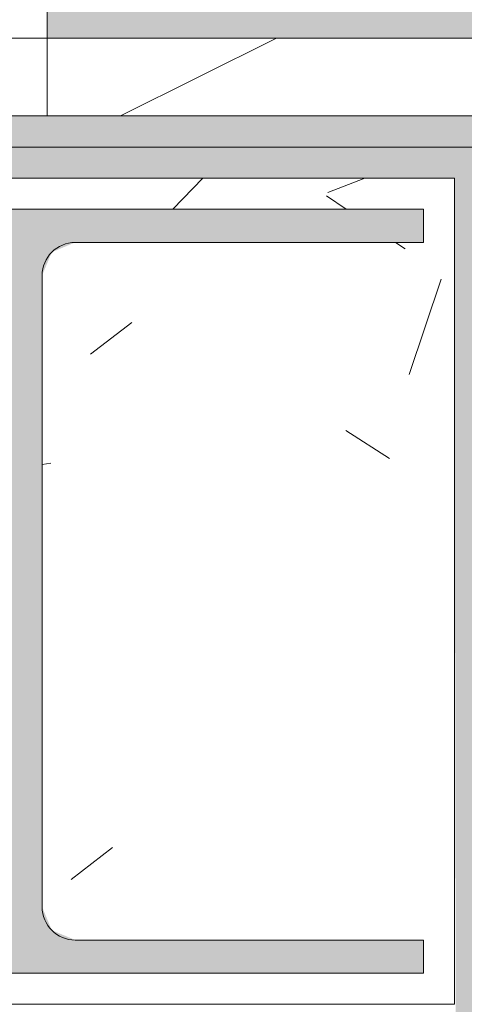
# Model space of a CAD drawing. Header units: millimetres. Extents: x 5980700 to 6194397, y -12939 to 2351883.
# Tile 284 of 587: x 6075810 to 6075953, y 1211 to 1528. Entities that reach past the tile are written whole.
import ezdxf

# ---------------------------------------------------------------- set-up
doc = ezdxf.new("R2010")
doc.units = ezdxf.units.MM
for name, color, linetype, lineweight in [('A-FLOR-PATT', 8, 'Continuous', 18), ('A-WALL', 113, 'Continuous', 18), ('A-WALL-PATT', 111, 'Continuous', 25), ('S-COLS', 52, 'Continuous', 9)]:
    doc.layers.add(name, color=color, linetype=linetype, lineweight=lineweight)
pattern_1 = [(216.87, (166.6, 416.5), (1249.498511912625, 833.0022321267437), [208.25, -1874.25]), (206.565, (416.5, 291.55), (-416.4997849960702, -416.4999353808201), [465.661, -465.661]), (198.435, (416.5, 83.3), (-832.9995359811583, -416.5008561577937), [263.4179999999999, -1053.671])]

# ---------------------------------------------------------------- blocks, each defined once
blk = doc.blocks.new('FX-PNC-PILAR-TP3 - FX-PNC-PILAR-TP01-4319920-PLANTA DE CAIMENTO DE PISOS - 1 PAV_')
at = {"layer": 'A-WALL-PATT', "lineweight": 5}
h = blk.add_hatch(dxfattribs=at)
h.set_pattern_fill('FP_108', color=135, style=0, pattern_type=2)
h.set_pattern_definition([(49.99999999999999, (2e-05, -3e-05), (364.3679291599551, -31.87829433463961), [38.1, -419.1]), (355, (2e-05, -3e-05), (-70.48585119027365, 382.1133031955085), [30.48, -335.28]), (100.451, (30.364, -2.657), (293.8850033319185, 350.2333756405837), [32.38, -356.18]), (46.184, (2e-05, 101.6), (542.1584806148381, -84.08582678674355), [57.15, -628.65]), (96.636, (45.18, 94.59299999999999), (474.8048986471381, 494.8554198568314), [48.57, -534.27]), (351.184, (2e-05, 101.6), (474.8101998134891, 494.8500824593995), [45.72, -502.92]), (21, (50.8, 76.2), (303.2284677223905, -204.530461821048), [38.1, -419.1]), (326, (50.8, 76.2), (123.6038908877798, 368.3760440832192), [30.48, -335.28]), (71.45100000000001, (76.069, 59.15600000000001), (426.8341253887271, 163.8427355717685), [32.38, -356.18]), (37.50000000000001, (2e-05, -3e-05), (6.176645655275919, 169.1101515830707), [16.764, -314.452, 16.764, -323.596, -336.55]), (37.50000000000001, (2e-05, -3e-05), (6.176645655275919, 169.1101515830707), [-671.576, 16.764, -319.786]), (7.499999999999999, (2e-05, -3e-05), (133.63887623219, 200.3614940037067), [16.764, -177.292, 16.764, -306.832, -128.27]), (7.499999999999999, (2e-05, -3e-05), (133.63887623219, 200.3614940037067), [-517.6519999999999, 16.764, -111.506]), (327.5, (-113.284, -3e-05), (271.1818188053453, -11.45836264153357), [16.764, -110.236, 16.764, -379.476, -525.78]), (327.5, (-113.284, -3e-05), (271.1818188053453, -11.45836264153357), [-523.24, 16.764, -509.016]), (317.5, (-164.084, -3e-05), (296.2585102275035, 50.85284694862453), [16.764, -148.336, 16.764, -246.38, -373.38]), (317.5, (-164.084, -3e-05), (296.2585102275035, 50.85284694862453), [-428.244, 16.764, -356.616])])
h.paths.add_polyline_path([(-16491.62223936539, 1211.158178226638), (-16315.61664668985, 1211.158178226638), (-16315.61664668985, 1477.158178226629), (-16581.61301173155, 1477.069131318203), (-16580.58597275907, 1467.158178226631), (-16325.61664668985, 1467.158178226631), (-16325.61664668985, 1456.458178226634), (-16437.56664668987, 1456.458178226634), (-16445.13268924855, 1453.324220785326), (-16448.26664668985, 1445.758178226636), (-16448.26664668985, 1242.558178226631), (-16445.13268924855, 1234.992135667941), (-16437.56664668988, 1231.858178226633), (-16325.61664668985, 1231.858178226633), (-16325.61664668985, 1221.158178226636), (-16581.61301173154, 1221.047058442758), (-16581.28952597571, 1211.158178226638)])
h.paths.add_polyline_path([(-16481.62223936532, 1231.858178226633), (-16469.66301173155, 1231.858178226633), (-16462.09590451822, 1234.994705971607), (-16458.96301173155, 1242.558178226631), (-16458.96664668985, 1445.766953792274), (-16462.10060413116, 1453.324220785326), (-16471.62223936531, 1456.458178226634), (-16581.61301173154, 1456.45429614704), (-16581.45914200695, 1231.858178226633), (-16491.61587018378, 1231.860264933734)])
at = {"layer": 'A-WALL', "color": 250, "lineweight": 5}
for p, q in [((-16447.29821606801, 1477.158178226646), (-16471.62223936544, 1477.158178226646)), ((-16315.61664668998, 1477.158178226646), (-16447.29821606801, 1477.158178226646)), ((-16315.61664668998, 1211.158178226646), (-16315.61664668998, 1477.158178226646)), ((-16460.28390427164, 1211.158178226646), (-16315.61664668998, 1211.158178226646))]:
    blk.add_line(p, q, dxfattribs=at)
at = {"layer": 'A-WALL', "color": 130, "lineweight": 9}
for p, q in [((-16471.62223936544, 1467.158178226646), (-16443.01888191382, 1467.158178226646)), ((-16443.01888191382, 1467.158178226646), (-16325.61664668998, 1467.158178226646)), ((-16325.61664668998, 1467.158178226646), (-16325.61664668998, 1456.458178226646)), ((-16325.61664668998, 1456.458178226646), (-16437.56664668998, 1456.458178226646)), ((-16448.26664668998, 1445.758178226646), (-16448.26664668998, 1242.558178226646)), ((-16437.56664668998, 1231.858178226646), (-16325.61664668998, 1231.858178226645)), ((-16325.61664668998, 1231.858178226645), (-16325.61664668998, 1221.158178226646)), ((-16325.61664668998, 1221.158178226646), (-16462.2535164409, 1221.158178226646))]:
    blk.add_line(p, q, dxfattribs=at)
for centre, start, end in [((-16437.56664668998, 1445.758178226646), 90, 180), ((-16437.56664668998, 1242.558178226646), 180, 269.9999999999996)]:
    blk.add_arc(centre, 10.70000000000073, start, end, dxfattribs=at)
blk = doc.blocks.new('BE-PMSa-MOD-ARQ-CONEXAODOFUTURO-EX-000-R_rvt-2-PLANTA DE CAIMENTO DE PISOS - 1 PAV_')
at = {"layer": 'A-FLOR-PATT', "lineweight": 5}
h = blk.add_hatch(dxfattribs=at)
h.set_pattern_fill('FP_100', color=133, style=0, pattern_type=2)
h.set_pattern_definition([(49.99999999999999, (0, 0), (182.184668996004, -15.93908553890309), [19.05, -209.55]), (355, (0, 0), (-35.24242749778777, 191.0566080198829), [15.24, -167.64]), (100.451, (15.182, -1.328), (146.9425016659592, 175.1166878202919), [16.19, -178.09]), (46.184, (0, 50.8), (271.0788941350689, -42.04327417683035), [28.575, -314.325]), (96.636, (22.59, 47.297), (237.4025071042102, 247.4272132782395), [24.285, -267.135]), (351.184, (0, 50.8), (237.404605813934, 247.4251178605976), [22.86, -251.46]), (21, (25.4, 38.1), (151.6148798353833, -102.2655185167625), [19.05, -209.55]), (326, (25.4, 38.1), (61.80235996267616, 184.1877424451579), [15.24, -167.64]), (71.45100000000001, (38.035, 29.578), (213.4170626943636, 81.92136778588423), [16.19, -178.09]), (37.50000000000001, (0, 0), (3.08832282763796, 84.55507579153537), [8.382, -157.226, 8.382, -161.798, -168.275]), (37.50000000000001, (0, 0), (3.08832282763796, 84.55507579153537), [-335.788, 8.382, -159.893]), (7.499999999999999, (0, 0), (66.81943811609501, 100.1807470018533), [8.382, -88.646, 8.382, -153.416, -64.135]), (7.499999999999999, (0, 0), (66.81943811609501, 100.1807470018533), [-258.826, 8.382, -55.753]), (327.5, (-56.642, 0), (135.5904877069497, -5.7289126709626), [8.382, -55.118, 8.382, -189.738, -262.89]), (327.5, (-56.642, 0), (135.5904877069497, -5.7289126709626), [-261.62, 8.382, -254.508]), (317.5, (-82.042, 0), (148.1288864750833, 25.42676126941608), [8.382, -74.168, 8.382, -123.19, -186.69]), (317.5, (-82.042, 0), (148.1288864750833, 25.42676126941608), [-214.122, 8.382, -178.308])])
h.paths.add_polyline_path([(-1916.114845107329, -8177.825683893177), (-1683.614845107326, -8177.825683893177), (-1683.614845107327, -1915.841005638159), (-3033.614845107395, -1915.841005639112), (-3033.614845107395, -1900.841005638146), (-3933.614845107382, -1900.841005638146), (-3933.614845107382, -2050.841005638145), (-1818.614845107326, -2050.841005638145), (-1818.614845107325, -8042.852683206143), (-4146.617820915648, -8042.852683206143), (-4146.617820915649, -4063.841794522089), (-3970.61666258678, -4063.841794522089), (-3970.61666258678, -3457.84179452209), (-4146.617820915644, -3457.84179452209), (-4146.617820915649, -2138.841794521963), (-3970.61666258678, -2138.841794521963), (-3970.61666258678, -2050.841005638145), (-3963.614845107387, -2050.841005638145), (-3963.614845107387, -1900.841005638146), (-3973.614845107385, -1900.841005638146), (-3973.614845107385, -1915.841005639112), (-4105.616662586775, -1915.841005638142), (-4105.616662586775, -2003.84179452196), (-4281.617820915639, -2003.84179452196), (-4281.617820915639, -3592.841794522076), (-4105.61666258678, -3592.841794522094), (-4105.61666258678, -3928.841794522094), (-4281.617820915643, -3928.841794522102), (-4281.615120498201, -8177.82568389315), (-1916.459753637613, -8177.825683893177)])
h.paths.add_polyline_path([(8258.385255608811, -8167.825683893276), (15620.8643440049, -8167.825683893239), (15620.86434400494, -1925.841005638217), (12311.88333741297, -1925.841005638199), (12311.88333741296, -2018.841794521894), (11955.88333741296, -2018.841794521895), (11955.88333741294, -1925.841005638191), (9541.385154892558, -1925.841005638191), (9541.385154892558, -1915.841005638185), (9491.385154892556, -1915.841005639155), (9491.385154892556, -1900.841005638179), (8591.38515489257, -1900.841005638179), (8591.38515489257, -2050.841005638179), (11830.88333741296, -2050.841005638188), (11830.88333741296, -2143.841794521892), (12436.88333741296, -2143.841794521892), (12436.88333741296, -2050.841005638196), (15495.86434400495, -2050.841005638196), (15495.86434400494, -8042.825683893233), (8383.385255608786, -8042.825683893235), (8383.385255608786, -4063.841794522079), (8559.379702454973, -4063.841794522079), (8559.379702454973, -3457.841794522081), (8383.385255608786, -3457.84179452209), (8383.385255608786, -2138.841794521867), (8559.379702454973, -2138.84179452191), (8559.379702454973, -2050.841005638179), (8561.385154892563, -2050.753085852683), (8561.385154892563, -1900.841005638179), (8551.38515489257, -1900.841005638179), (8551.38515489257, -1915.841005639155), (8501.385154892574, -1915.841005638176), (8501.385154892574, -1925.841005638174), (8434.379702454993, -1925.841005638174), (8434.379702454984, -2013.841794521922), (8258.385255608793, -2013.841794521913), (8258.385255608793, -3582.841794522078), (8434.379702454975, -3582.841794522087), (8434.379702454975, -3938.841794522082), (8258.385255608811, -3938.841794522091), (8258.385255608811, -8156.700611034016)])
h.paths.add_polyline_path([(19984.7546155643, -8167.825683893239), (20089.38682609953, -8167.825683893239), (20089.38682609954, -5194.841794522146), (19913.3833374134, -5194.841794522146), (19913.3833374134, -4838.841794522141), (20089.38682609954, -4838.841794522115), (20089.38682609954, -2013.84179452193), (19913.3833374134, -2013.841794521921), (19913.3833374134, -1657.841794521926), (20089.38682609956, -1657.841794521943), (20089.38682609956, 1166.158205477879), (19913.38333741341, 1166.158205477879), (19913.38333741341, 1522.158205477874), (20089.38682609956, 1522.158205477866), (20089.38682609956, 4296.158205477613), (19913.38333741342, 4296.15820547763), (19913.3833374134, 4461.658994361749), (15971.88333741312, 4461.658994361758), (15971.88333741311, 4296.15820547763), (15800.86434400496, 4296.15820547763), (15800.86434400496, -605.8410056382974), (15790.86434400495, -605.8410056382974), (15790.86434400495, -655.841005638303), (15775.86434400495, -655.841005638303), (15775.86434400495, -1555.841005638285), (16091.88333741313, -1555.841005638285), (16091.88333741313, -1527.841794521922), (15925.86434400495, -1527.841794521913), (15925.86434400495, 4171.158205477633), (16096.88333741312, 4171.158205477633), (16097.48518693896, 4336.658994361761), (19788.38333741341, 4336.658994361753), (19788.38333741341, 4171.158205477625), (19964.38682609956, 4171.158205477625), (19964.38682609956, 1647.158205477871), (19788.38333741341, 1647.158205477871), (19788.38333741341, 1041.158205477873), (19964.38682609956, 1041.158205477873), (19964.38682609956, -1532.84179452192), (19788.38333741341, -1532.84179452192), (19788.38333741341, -2138.841794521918), (19964.38682609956, -2138.841794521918), (19964.38682609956, -4713.841794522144), (19788.3833374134, -4713.841794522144), (19788.3833374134, -5319.841794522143), (19964.38682609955, -5319.841794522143), (19964.38682609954, -8042.82568389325), (15925.86434400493, -8042.825683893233), (15925.86434400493, -2143.841794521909), (16091.88333741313, -2143.841794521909), (16091.88333741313, -1585.841005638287), (15775.86434400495, -1585.841005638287), (15775.86434400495, -1595.841005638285), (15790.86434400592, -1595.841005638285), (15790.86434400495, -1652.84179452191), (15966.88333741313, -1653.220801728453), (15966.88333741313, -2018.84179452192), (15800.86434400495, -2018.841794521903), (15800.86434400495, -8167.825683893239), (19925.14432074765, -8167.825683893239)])
h.paths.add_polyline_path([(-5690.728343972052, -8167.825683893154), (-4451.617820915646, -8167.825683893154), (-4451.617820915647, -1925.841005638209), (-4506.114845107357, -1925.84100563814), (-4506.114845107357, -1915.841005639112), (-4536.11484510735, -1915.841005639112), (-4536.11484510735, -1900.841005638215), (-4546.114845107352, -1900.841005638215), (-4546.114845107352, -2740.841005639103), (-4536.114845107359, -2740.841005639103), (-4536.114845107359, -2751.8410056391), (-4516.109778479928, -2751.8410056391), (-4516.109778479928, -2640.8410056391), (-4497.109778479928, -2640.8410056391), (-4497.109778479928, -2770.841005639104), (-4536.114845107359, -2770.841005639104), (-4536.114845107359, -2780.841005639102), (-4546.114845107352, -2780.841005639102), (-4546.114845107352, -2820.841005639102), (-4576.114845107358, -2820.841005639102), (-4576.617820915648, -8042.852683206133), (-11628.61484510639, -8042.852683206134), (-11628.6148451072, -2138.841794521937), (-11585.61666258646, -2138.841794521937), (-11585.61666258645, -2050.841005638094), (-8474.116662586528, -2050.841005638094), (-8474.116662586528, -2138.841794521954), (-7858.116662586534, -2138.841794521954), (-7858.116662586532, -2050.841005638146), (-4576.617820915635, -2050.841005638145), (-4576.617820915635, -1900.841005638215), (-5476.114845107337, -1900.841005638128), (-5476.114845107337, -1915.841005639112), (-5528.614845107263, -1915.841005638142), (-5528.614845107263, -1925.841005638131), (-7983.116662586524, -1925.841005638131), (-7983.116662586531, -2013.841794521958), (-8324.11666258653, -2013.841794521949), (-8324.11666258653, -2003.841794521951), (-8339.116662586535, -2003.84179452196), (-8339.116662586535, -1925.841005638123), (-11720.61666258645, -1925.841005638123), (-11720.61666258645, -2003.841794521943), (-11753.61484510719, -2003.841794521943), (-11753.61034441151, -8167.825683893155), (-5985.163661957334, -8167.825683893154)])
h.paths.add_polyline_path([(-15701.5291554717, -8167.825683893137), (-11933.6148451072, -8167.825683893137), (-11933.6148451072, -2013.841794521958), (-12076.61666258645, -2013.841794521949), (-12076.61666258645, -1657.841794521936), (-11923.61484510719, -1657.841794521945), (-11923.61484510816, -1515.8410056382), (-11908.61484510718, -1515.8410056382), (-11908.61484510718, -1505.841005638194), (-12058.61484510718, -1505.841005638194), (-12058.61484510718, -1532.841794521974), (-12201.61666258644, -1532.841794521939), (-12201.61666258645, -2138.841794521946), (-12058.61484510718, -2138.841794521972), (-12058.61484510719, -8042.851795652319), (-16321.61588608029, -8042.826571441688), (-16321.61588608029, -5319.841794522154), (-16145.61666258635, -5319.841794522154), (-16145.61666258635, -4713.841794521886), (-16321.61588608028, -4713.681888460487), (-16321.61588608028, -2138.84179452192), (-16145.61666258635, -2138.841794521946), (-16145.61666258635, -1532.841794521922), (-16321.61588608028, -1532.841794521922), (-16321.61588608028, 1041.158205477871), (-16145.61666258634, 1041.158205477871), (-16145.61666258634, 1647.158205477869), (-16321.61588608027, 1647.158205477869), (-16321.61588608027, 4171.158205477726), (-16145.61666258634, 4171.158205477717), (-16145.61666258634, 4336.658994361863), (-12201.61666258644, 4336.658994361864), (-12201.61666258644, 4171.158205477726), (-12058.61484510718, 4171.158205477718), (-12058.61484510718, -1475.841005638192), (-11908.61484510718, -1475.841005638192), (-11908.61484510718, -575.8410056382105), (-11923.61484510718, -575.8410056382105), (-11923.61484510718, -525.8410056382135), (-11933.61484510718, -525.8410056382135), (-11933.61484510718, 4296.158205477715), (-12076.61666258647, 4296.158205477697), (-12076.61666258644, 4461.658994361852), (-16270.61666258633, 4461.658994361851), (-16270.61666258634, 4296.158205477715), (-16446.62225526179, 4296.158205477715), (-16446.61588608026, 1522.158205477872), (-16270.61666258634, 1522.158205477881), (-16270.61666258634, 1166.158205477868), (-16446.62225526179, 1166.158205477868), (-16446.61588608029, -1657.841794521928), (-16270.61666258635, -1657.841794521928), (-16270.61666258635, -2013.841794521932), (-16446.6222552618, -2013.841794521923), (-16446.61588608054, -4838.841794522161), (-16270.61666258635, -4838.841794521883), (-16270.61666258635, -5194.841794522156), (-16446.62225526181, -5194.841794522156), (-16446.61573815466, -8167.825683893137), (-15735.98765560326, -8167.825683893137)])
h.paths.add_polyline_path([(8551.38515489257, -1770.841005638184), (9491.385154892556, -1770.841005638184), (9491.385154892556, -1755.841005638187), (9630.135154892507, -1755.841005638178), (9630.135154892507, -1740.841005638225), (11880.13515489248, -1741.712957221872), (11880.13515489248, -1755.841005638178), (11965.88333741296, -1755.841005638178), (11965.88333741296, -1662.841794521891), (12301.88333741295, -1662.841794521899), (12301.88333741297, -1755.841005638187), (12713.6541483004, -1755.841005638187), (12713.6541483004, -1740.841005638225), (14963.65414830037, -1741.712957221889), (14963.65414830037, -1755.841005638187), (15630.86434400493, -1755.841005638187), (15630.86434400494, -1595.841005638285), (15645.86434400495, -1595.841005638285), (15645.86434400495, -655.841005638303), (15630.86434400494, -655.841005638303), (15630.86434400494, -29.5925127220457), (15087.63515489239, -29.59251272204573), (15087.63515489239, -44.5925127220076), (12837.63515489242, -43.72056113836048), (12837.63515489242, -29.59251272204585), (11880.13515489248, -29.5925127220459), (11880.13515489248, -44.59251272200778), (9630.135154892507, -43.72056113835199), (9630.135154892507, -29.59251272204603), (9408.885154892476, -29.59251272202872), (9408.885154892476, -14.5925127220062), (8468.885154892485, -14.59251272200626), (8468.885154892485, -29.59251272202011), (8008.885154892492, -29.59251272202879), (8008.885154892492, -14.59251272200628), (7068.885154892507, -14.65234280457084), (7068.885154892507, -29.59251272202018), (4511.785154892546, -29.59251272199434), (4511.785154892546, 3549.158994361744), (3951.785154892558, 3549.158994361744), (3951.785154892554, 4471.658994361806), (2159.383337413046, 4471.658994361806), (2159.383337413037, 4306.158205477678), (1813.383337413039, 4306.15820547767), (1813.383337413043, 4471.658994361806), (284.8931309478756, 4471.658994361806), (284.8931309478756, 4486.658994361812), (77.29277039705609, 4486.658994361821), (77.29277039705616, 3238.903506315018), (70.48333741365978, 3238.903506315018), (70.48333741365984, 2137.158205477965), (121.3819838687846, 2137.158205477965), (121.3819838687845, 3231.348105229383), (111.0710947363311, 3241.658994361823), (106.381983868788, 3259.158994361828), (111.0710947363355, 3276.658994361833), (124.1088842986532, 3289.53068128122), (143.3753948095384, 3293.624861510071), (158.8819838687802, 3289.469883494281), (171.692873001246, 3276.658994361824), (176.3819838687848, 3259.158994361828), (171.692873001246, 3241.658994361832), (161.3819838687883, 3231.348105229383), (161.3819838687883, 2137.158205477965), (220.483337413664, 2137.158205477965), (220.4833374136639, 4336.658994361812), (1678.38333741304, 4336.658994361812), (1678.38333741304, 4171.158205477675), (2294.38333741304, 4171.158205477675), (2294.38333741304, 4336.658994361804), (3816.785154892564, 4336.658994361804), (3816.785154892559, 3414.158994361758), (4376.785154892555, 3414.158994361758), (4376.785154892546, -164.5925127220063), (15495.86434400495, -164.5925127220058), (15495.86434400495, -1620.841005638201), (12436.88333741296, -1620.841005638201), (12436.88333741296, -1527.841794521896), (11830.88333741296, -1527.841794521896), (11830.88333741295, -1620.841005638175), (8559.379702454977, -1620.841005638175), (8559.379702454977, -1532.841794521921), (7943.379702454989, -1532.841794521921), (7943.379702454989, -1620.841005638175), (2289.383337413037, -1620.841005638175), (2289.383337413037, -1527.841794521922), (2261.385126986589, -1527.841794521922), (2261.385126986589, -1770.841005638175), (3121.385126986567, -1770.841005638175), (3121.385126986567, -1755.8410056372), (4481.585154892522, -1755.841005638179), (4481.585154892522, -1770.841005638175), (5321.585154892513, -1770.841005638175), (5321.585154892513, -1755.841005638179), (7021.385154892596, -1755.841005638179), (7021.385154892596, -1770.841005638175), (7961.385154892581, -1770.841005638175), (7961.385154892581, -1755.841005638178), (8078.379702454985, -1755.841005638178), (8078.379702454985, -1667.841794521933), (8424.379702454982, -1667.841794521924), (8424.379702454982, -1755.841005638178), (8551.38515489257, -1755.841005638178)])
h.paths.add_polyline_path([(2231.385126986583, -1770.841005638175), (2231.385126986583, -1527.841794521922), (1766.385126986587, -1527.841794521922), (1766.385126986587, -1770.841005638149), (1776.385126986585, -1770.841005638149), (1776.385126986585, -1755.8410056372), (1818.383337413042, -1755.841005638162), (1818.383337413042, -1662.841794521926), (2154.383337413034, -1662.841794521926), (2154.383337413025, -1755.84100563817), (2221.385126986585, -1755.841005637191), (2221.385126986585, -1770.841005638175)])
h.paths.add_polyline_path([(-3963.614845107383, -1770.84100563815), (-3033.614845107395, -1770.84100563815), (-3033.614845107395, -1755.841005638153), (-1418.814900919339, -1755.841005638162), (-1418.814900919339, -1770.841005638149), (-578.8149009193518, -1770.841005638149), (-578.8149009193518, -1755.841005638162), (876.3851269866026, -1755.841005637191), (876.3851269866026, -1770.841005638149), (1736.38512698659, -1770.841005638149), (1736.38512698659, -1527.841794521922), (1683.383337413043, -1527.841794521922), (1683.383337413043, -1620.841005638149), (-3970.616662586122, -1620.84100563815), (-3970.61666258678, -1532.841794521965), (-4586.616662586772, -1532.841794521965), (-4586.616662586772, -1620.841005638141), (-7858.116662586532, -1620.841005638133), (-7858.116662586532, -1532.841794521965), (-8474.116662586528, -1532.841794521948), (-8474.116662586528, -1620.841005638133), (-11585.61666258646, -1620.841005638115), (-11585.61666258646, -1532.841794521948), (-11628.61484510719, -1532.841794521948), (-11628.61484510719, -164.6103600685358), (220.4833374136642, -164.6103600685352), (220.4833374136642, -29.61036006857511), (-2321.114845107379, -29.61036006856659), (-2321.114845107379, -14.61036006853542), (-3061.114845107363, -14.61036006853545), (-3061.114845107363, -29.61036006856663), (-3320.616662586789, -29.61036006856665), (-3320.616662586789, -14.61036006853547), (-4060.616662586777, -14.61036006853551), (-4060.616662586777, -29.61036006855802), (-4536.114845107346, -29.61036006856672), (-4536.114845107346, -14.61036006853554), (-5476.114845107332, -14.61036006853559), (-5476.114845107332, -29.6103600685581), (-5636.114845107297, -29.61036006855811), (-5636.114845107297, -44.61036006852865), (-7886.11484510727, -43.73840848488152), (-7886.11484510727, -29.61036006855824), (-8872.364845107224, -29.61036006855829), (-8872.364845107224, -44.6103600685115), (-11122.3648451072, -43.73840848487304), (-11122.3648451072, -29.61036006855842), (-11763.61484510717, -29.61036006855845), (-11763.61484510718, -575.8410056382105), (-11778.61484510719, -575.8410056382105), (-11778.61484510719, -1515.8410056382), (-11763.61484510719, -1515.8410056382), (-11763.61484510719, -1667.841794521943), (-11720.61666258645, -1667.841794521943), (-11720.61666258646, -1755.841005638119), (-11122.36484510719, -1755.841005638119), (-11122.36484510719, -1740.841005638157), (-8872.36484510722, -1741.712957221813), (-8872.36484510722, -1755.841005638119), (-8339.116662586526, -1755.841005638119), (-8339.116662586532, -1667.841794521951), (-7993.116662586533, -1667.841794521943), (-7993.116662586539, -1755.841005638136), (-7886.114845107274, -1755.841005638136), (-7886.114845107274, -1740.841005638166), (-5636.114845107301, -1741.712957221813), (-5636.114845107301, -1755.841005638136), (-5476.114845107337, -1755.841005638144), (-5476.114845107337, -1770.841005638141), (-4536.11484510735, -1770.841005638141), (-4536.11484510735, -1755.841005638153), (-4451.616662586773, -1755.841005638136), (-4451.616662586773, -1667.84179452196), (-4105.616662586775, -1667.84179452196), (-4105.616662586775, -1755.841005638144), (-3973.614845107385, -1755.841005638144), (-3973.614845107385, -1770.84100563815)])
h.paths.add_polyline_path([(-5396.293025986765, 115.3896399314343), (-4576.11484510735, 115.3896399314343), (-4576.11484510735, 431.4034837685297), (-4586.616662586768, 431.4034837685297), (-4586.616662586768, 265.3896399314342), (-11628.61484510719, 265.3896399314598), (-11628.61484510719, 4171.158205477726), (-11585.61666258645, 4171.158205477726), (-11585.61666258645, 4336.658994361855), (-8474.116662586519, 4336.658994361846), (-8474.116662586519, 4171.158205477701), (-7858.116662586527, 4171.158205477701), (-7858.116662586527, 4336.658994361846), (-4586.616662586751, 4336.658994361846), (-4586.616662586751, 4171.158205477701), (-4538.614845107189, 4171.158205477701), (-4538.614845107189, 2287.158205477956), (-4586.616662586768, 2287.158205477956), (-4586.616662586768, 1681.158205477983), (-4538.614845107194, 1681.158205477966), (-4538.614845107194, 995.3896399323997), (-4536.114845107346, 995.3896399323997), (-4536.114845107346, 985.3896399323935), (-4497.109778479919, 985.3896399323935), (-4497.109778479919, 855.3896399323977), (-4516.109778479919, 855.3896399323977), (-4516.109778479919, 966.3896399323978), (-4536.114845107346, 966.3896399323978), (-4536.114845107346, 955.3896399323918), (-4538.614845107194, 955.3896399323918), (-4538.614845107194, 431.4034837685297), (-4546.114845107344, 431.4034837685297), (-4546.114845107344, 115.3896399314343), (-4536.114845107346, 115.3896399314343), (-4536.114845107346, 130.3896399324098), (-4486.114845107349, 130.3896399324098), (-4486.114845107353, 140.3896399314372), (-4461.616662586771, 140.3896399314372), (-4461.616662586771, 306.4034837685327), (-4413.614845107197, 306.4034837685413), (-4413.614845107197, 1806.158205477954), (-4461.616662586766, 1806.158205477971), (-4461.616662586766, 2162.158205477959), (-4413.614845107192, 2162.158205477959), (-4413.614845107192, 4296.158205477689), (-4461.616662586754, 4296.158205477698), (-4461.616662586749, 4461.658994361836), (-7983.116662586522, 4461.658994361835), (-7983.116662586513, 4296.158205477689), (-8349.116662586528, 4296.158205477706), (-8349.116662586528, 4461.658994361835), (-11710.61666258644, 4461.658994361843), (-11710.61666258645, 4296.158205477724), (-11753.61484510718, 4296.158205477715), (-11753.61484510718, 140.3896399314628), (-5526.11484510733, 140.3896399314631), (-5526.11484510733, 130.3896399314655), (-5476.114845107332, 130.3896399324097), (-5476.114845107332, 115.3896399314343), (-5466.11484510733, 115.3896399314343)])
h.paths.add_polyline_path([(8478.885154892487, 115.4074872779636), (8478.885154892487, 431.4034837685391), (8378.385255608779, 431.4034837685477), (8378.385255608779, 1037.158205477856), (8561.383337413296, 1037.158205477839), (8561.383337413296, 1651.158205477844), (8378.385255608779, 1651.158205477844), (8378.385255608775, 4171.158205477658), (8559.383337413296, 4171.158205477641), (8559.383337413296, 4336.658994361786), (11825.88333741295, 4336.658994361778), (11825.88333741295, 4171.158205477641), (12441.88333741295, 4171.158205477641), (12441.88333741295, 4336.658994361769), (15495.86434400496, 4336.65899436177), (15495.86434400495, 265.4074872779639), (8559.379702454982, 265.4074872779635), (8559.379702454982, 431.4034837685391), (8508.885154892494, 431.4034837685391), (8508.885154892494, 115.4074872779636), (9408.885154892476, 115.4074872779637), (9408.885154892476, 130.4074872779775), (9438.885154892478, 130.4074872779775), (9438.885154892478, 140.4074872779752), (15620.86434400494, 140.4074872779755), (15620.86434400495, 4461.658994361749), (12316.88333741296, 4461.658994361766), (12316.88333741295, 4296.158205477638), (11950.88333741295, 4296.158205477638), (11950.88333741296, 4461.658994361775), (8434.383337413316, 4461.658994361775), (8434.383337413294, 4296.158205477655), (8253.385255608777, 4296.158205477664), (8253.385255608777, 1526.158205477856), (8436.383337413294, 1526.158205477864), (8436.383337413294, 1162.158205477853), (8253.385255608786, 1162.158205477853), (8253.385255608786, 306.4034837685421), (8434.379702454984, 306.4034837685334), (8434.379702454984, 140.4074872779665), (8438.885154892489, 140.4074872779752), (8438.885154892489, 130.4074872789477), (8468.885154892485, 130.4074872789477), (8468.885154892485, 115.4074872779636)])
h.paths.add_polyline_path([(7078.885154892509, 115.4074872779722), (7968.885154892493, 115.4074872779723), (7968.885154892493, 955.4074872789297), (7958.885154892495, 955.4074872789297), (7958.885154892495, 966.4074872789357), (7948.385255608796, 966.4074872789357), (7948.385255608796, 265.4074872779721), (4806.785154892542, 265.4074872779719), (4806.785154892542, 4336.658994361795), (7948.385255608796, 4336.658994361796), (7948.385255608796, 985.4074872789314), (7958.885154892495, 985.4074872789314), (7958.885154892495, 995.4074872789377), (7968.885154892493, 995.4074872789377), (7968.885154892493, 1035.407487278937), (7998.885154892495, 1035.407487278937), (7998.885154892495, 995.4074872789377), (8008.885154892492, 995.4074872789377), (8008.885154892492, 985.4074872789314), (8047.890221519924, 985.4074872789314), (8047.890221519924, 855.4074872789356), (8028.890221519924, 855.4074872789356), (8028.890221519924, 966.4074872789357), (8008.885154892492, 966.4074872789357), (8008.885154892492, 955.4074872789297), (7998.885154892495, 955.4074872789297), (7998.885154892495, 115.4074872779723), (8008.885154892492, 115.4074872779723), (8008.885154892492, 130.4074872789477), (8083.385255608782, 130.4074872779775), (8083.385255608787, 4471.65899436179), (4671.785154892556, 4471.658994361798), (4671.785154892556, 130.4074872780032), (7068.885154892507, 130.4074872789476), (7068.885154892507, 115.4074872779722)])
h.paths.add_polyline_path([(1857.919751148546, 1037.158205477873), (2296.383337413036, 1037.158205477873), (2296.383337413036, 1651.158205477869), (1676.383337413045, 1651.158205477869), (1676.383337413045, 1037.158205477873), (1826.383337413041, 1037.158205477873)])
h.paths.add_polyline_path([(2161.383337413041, 1172.158205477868), (1811.383337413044, 1172.158205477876), (1811.383337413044, 1516.158205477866), (2161.383337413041, 1516.158205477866), (2161.383337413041, 1177.256799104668)])
h.paths.add_polyline_path([(137.9111174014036, 3278.855100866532), (131.3834321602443, 3276.480338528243), (131.3834321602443, 3259.158994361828), (137.9112161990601, 3259.158994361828), (137.9112161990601, 3277.667937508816)])
h.paths.add_polyline_path([(141.3819838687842, 3259.158994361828), (161.3819838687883, 3259.158994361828), (158.7024919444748, 3268.550988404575), (155.5241194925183, 3273.003317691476), (148.2594671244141, 3277.615929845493), (141.461635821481, 3278.855091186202), (137.9111174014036, 3278.855100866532), (137.9112161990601, 3259.158994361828), (139.4408410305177, 3259.158994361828)])
h.paths.add_polyline_path([(127.2398482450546, 3259.158994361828), (131.3834321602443, 3259.60654442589), (131.3834321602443, 3276.480338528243), (126.061811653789, 3272.015600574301), (122.0634673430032, 3263.023564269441), (122.1477157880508, 3259.158994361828), (126.061811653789, 3259.158994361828)])
at = {"layer": 'A-WALL', "lineweight": 5}
blk.add_hatch(color=50, dxfattribs=at).paths.add_polyline_path([(-16471.62225526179, 1487.158205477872), (-16295.61666258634, 1487.158205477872), (-16295.61666258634, 1497.158205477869), (-16471.62225526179, 1497.158205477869)])
at = {"layer": 'A-WALL'}
for points in [[(-16321.61588608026, 1477.158205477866), (-16305.61666258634, 1477.158205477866), (-16305.61666258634, 1487.158205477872), (-16491.62225526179, 1487.158205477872), (-16491.61588608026, 1477.158205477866), (-16325.61666258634, 1477.158205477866)], [(-16305.61666258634, 1201.158205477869), (-16305.61666258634, 1477.158205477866), (-16315.61666258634, 1477.158205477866), (-16315.20899850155, 1201.158205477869)]]:
    blk.add_hatch(color=253, dxfattribs=at).paths.add_polyline_path(points)
at = {"layer": 'A-WALL-PATT', "lineweight": 5}
h = blk.add_hatch(dxfattribs=at)
h.set_pattern_fill('FP_129', color=71, style=0, pattern_type=2)
h.set_pattern_definition(pattern_1)
h.paths.add_polyline_path([(-16471.62225526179, 1497.158205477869), (-16446.62225526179, 1497.158205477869), (-16446.62225526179, 4321.158205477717), (-16471.62225526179, 4321.158205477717), (-16471.62225526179, 1598.51910292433)])
h = blk.add_hatch(dxfattribs=at)
h.set_pattern_fill('FP_129', color=71, style=0, pattern_type=2)
h.set_pattern_definition(pattern_1)
h.paths.add_polyline_path([(-16321.61588608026, 1497.158205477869), (-16295.61666258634, 1497.158205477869), (-16270.61666258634, 1522.158205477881), (-16446.62225526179, 1522.151836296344), (-16446.62225526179, 1497.158205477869)])
at = {"layer": 'S-COLS', "lineweight": 5}
blk.add_hatch(color=256, dxfattribs=at).paths.add_polyline_path([(-16325.61666258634, 1221.158205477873), (-16325.61666258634, 1231.85820547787), (-16437.56666258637, 1231.85820547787), (-16445.13270514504, 1234.992162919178), (-16448.26666258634, 1242.558205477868), (-16448.26666258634, 1445.758205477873), (-16445.13270514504, 1453.324248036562), (-16437.56666258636, 1456.45820547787), (-16325.61666258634, 1456.45820547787), (-16325.61666258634, 1467.158205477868), (-16581.6132360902, 1466.916480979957), (-16581.46498781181, 1456.45820547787), (-16469.66193727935, 1456.457753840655), (-16462.0959204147, 1453.321677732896), (-16458.96302762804, 1445.758205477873), (-16458.96666258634, 1242.549429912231), (-16462.10062002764, 1234.992162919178), (-16471.6222552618, 1231.85820547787), (-16581.61302762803, 1231.848689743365), (-16581.61302762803, 1221.158475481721), (-16446.62225526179, 1221.158205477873)])
at = {"layer": 'A-WALL', "color": 90, "lineweight": 5}
for p, q in [((-16446.62225526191, 4321.158205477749), (-16446.62225526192, 1497.158205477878)), ((-16270.61666258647, 1522.158205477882), (-16471.62225526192, 1522.158205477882)), ((-16305.61666258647, 1487.158205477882), (-16471.62225526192, 1487.158205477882)), ((-16471.62225526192, 1477.158205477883), (-16315.61666258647, 1477.158205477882)), ((-16315.61666258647, 1477.158205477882), (-16315.61666258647, 1211.158205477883))]:
    blk.add_line(p, q, dxfattribs=at)
at = {"layer": 'A-WALL', "color": 130, "lineweight": 9}
blk.add_line((-16295.61666258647, 1497.158205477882), (-16471.62225526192, 1497.158205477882), dxfattribs=at)
at = {"layer": 'S-COLS', "color": 90, "lineweight": 5}
for p, q in [((-16325.61666258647, 1467.158205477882), (-16581.61666258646, 1467.158205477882)), ((-16325.61666258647, 1456.458205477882), (-16325.61666258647, 1467.158205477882)), ((-16437.56666258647, 1456.458205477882), (-16325.61666258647, 1456.458205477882)), ((-16448.26666258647, 1242.558205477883), (-16448.26666258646, 1445.758205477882)), ((-16325.61666258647, 1231.858205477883), (-16437.56666258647, 1231.858205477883)), ((-16325.61666258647, 1221.158205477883), (-16325.61666258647, 1231.858205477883)), ((-16581.61666258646, 1221.158205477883), (-16325.61666258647, 1221.158205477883))]:
    blk.add_line(p, q, dxfattribs=at)
for centre, start, end in [((-16437.56666258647, 1445.758205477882), 90, 180), ((-16437.56666258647, 1242.558205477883), 180, 269.9999999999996)]:
    blk.add_arc(centre, 10.69999999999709, start, end, dxfattribs=at)
at = {"layer": 'A-WALL', "color": 250, "lineweight": 5}
blk.add_blockref('FX-PNC-PILAR-TP3 - FX-PNC-PILAR-TP01-4319920-PLANTA DE CAIMENTO DE PISOS - 1 PAV_', (-1.589655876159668e-05, 2.72512435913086e-05), dxfattribs=at)

msp = doc.modelspace()

# ---------------------------------------------------------------- block references
at = {"color": 50, "lineweight": 5}
msp.add_blockref('BE-PMSa-MOD-ARQ-CONEXAODOFUTURO-EX-000-R_rvt-2-PLANTA DE CAIMENTO DE PISOS - 1 PAV_', (6092264.959189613, 0), dxfattribs=at)

doc.saveas('drawing.dxf')
